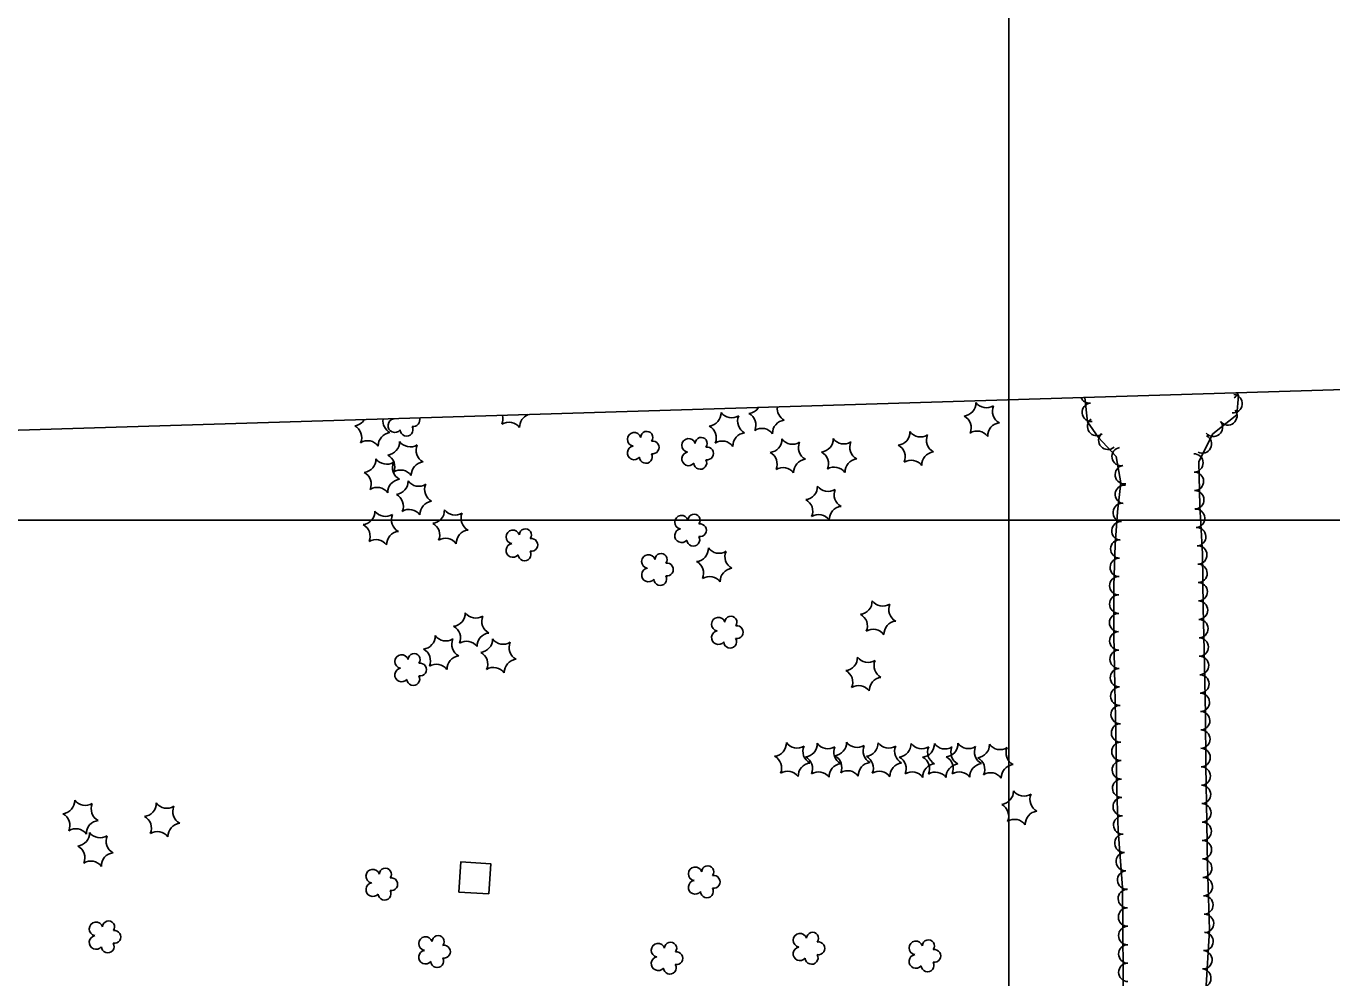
# Model space of a CAD drawing. Extents: x 353423 to 364002, y 127000 to 201942.
# Drawn here: x 361074 to 361640, y 153801 to 154214 of the extents above; entities that cross this region are included whole.
import ezdxf

# ---------------------------------------------------------------- set-up
doc = ezdxf.new("R2010")
doc.units = 0
for name, color, linetype in [('E_FEN_Generic', 7, 'Continuous'), ('E_LAND_TreeLine', 7, 'Continuous'), ('E_RDWY_Gravel', 7, 'Continuous'), ('E_WTR_FlowLine', 7, 'Continuous')]:
    doc.layers.add(name, color=color, linetype=linetype)

msp = doc.modelspace()

# ---------------------------------------------------------------- linework, layer by layer
at = {"layer": 'E_FEN_Generic'}
for points in [[(361533.1, 154053.13), (361534.15, 154042.61), (361538.91, 154035.98), (361546.68, 154027.49), (361548.7, 154016.19), (361547.23, 154003.6), (361546.2, 153989.21), (361545.7, 153971.51), (361545.64, 153950.13), (361546.07, 153927.99), (361546.48, 153907.18), (361546.99, 153882.68), (361547.48, 153865.36), (361549.37, 153840.5), (361549.57, 153821.52), (361549.65, 153803.77), (361549.78, 153791.57)], [(361585.57, 153795.54), (361587.19, 153822.24), (361586.27, 153849.9), (361586.01, 153868.78), (361585.6, 153893.4), (361585.39, 153915.59), (361584.93, 153937.18), (361584.47, 153962.05), (361584.14, 153985.3), (361582.93, 154006.11), (361582.49, 154025.37), (361588.63, 154037.35), (361599.08, 154045.66), (361599.79, 154054.02), (361598.99, 154055.15)]]:
    msp.add_lwpolyline(points, dxfattribs=at)
for centre, radius, start, end in [((361480.05, 154050.8), 5.72, 276.2674, 2.0323), ((361490.39, 154054.39), 5.72, 216.2674, 302.0323), ((361535.05, 154054.74), 4, 204.4531, 275.6881), ((361535.84, 154046.78), 4, 95.7034, 275.6881), ((361597.38, 154050.44), 4, 265.1879, 85.1726), ((361595.64, 154056.27), 4, 305.091, 343.9472), ((361274.8, 154043.91), 5.72, 336.2674, 14.9184), ((361293.42, 154040.34), 5.72, 109.8821, 182.0323), ((361369.44, 154046.45), 5.72, 276.2674, 2.0323), ((361379.78, 154050.04), 5.72, 216.2674, 302.0323), ((361388.06, 154042.88), 5.72, 156.2674, 242.0323), ((361386.65, 154051.95), 5.72, 276.2674, 326.5183), ((361384.59, 154041.2), 5.72, 336.2674, 62.0323), ((361405.27, 154048.38), 5.72, 173.3892, 242.0323), ((361477.99, 154040.05), 5.72, 336.2674, 62.0323), ((361498.67, 154047.23), 5.72, 156.2674, 242.0323), ((361595.14, 154045.2), 4, 218.4959, 38.4805), ((361215.51, 154046.57), 5.72, 276.2674, 328.0039), ((361213.45, 154035.83), 5.72, 336.2674, 62.0323), ((361234.12, 154043.01), 5.72, 172.1496, 242.0323), ((361233.58, 154040.97), 2.97, 99.4798, 320.7136), ((361233.58, 154046.82), 2.97, 256.8987, 260.1038), ((361238.66, 154039.2), 2.78, 182.4506, 30.2236), ((361241.58, 154043.33), 2.78, 259.1277, 19.6638), ((361283.08, 154036.75), 5.72, 36.2674, 122.0323), ((361367.38, 154035.71), 5.72, 336.2674, 62.0323), ((361392.87, 154034.04), 5.72, 36.2674, 122.0323), ((361403.21, 154037.63), 5.72, 96.2674, 182.0323), ((361496.61, 154036.48), 5.72, 96.2674, 182.0323), ((361538.19, 154040.57), 4, 125.6409, 305.6256), ((361588.88, 154040.22), 4, 218.4959, 38.4805), ((361221.72, 154028.67), 5.72, 36.2674, 122.0323), ((361232.06, 154032.26), 5.72, 96.2674, 182.0323), ((361229.86, 154033.86), 5.72, 276.2674, 2.0323), ((361240.2, 154037.45), 5.72, 216.2674, 302.0323), ((361337.45, 154035), 2.97, 17.1306, 260.1038), ((361342.91, 154035.86), 2.61, 321.8358, 179.7684), ((361345.45, 154031.51), 2.78, 259.1277, 100.1387), ((361361.09, 154032.39), 2.97, 17.1306, 260.1038), ((361366.54, 154033.26), 2.61, 321.8358, 179.7684), ((361375.66, 154028.55), 5.72, 36.2674, 122.0323), ((361386, 154032.14), 5.72, 96.2674, 182.0323), ((361395.83, 154034.98), 5.72, 276.2674, 2.0323), ((361406.17, 154038.57), 5.72, 216.2674, 302.0323), ((361414.44, 154031.42), 5.72, 156.2674, 242.0323), ((361418.13, 154035.14), 5.72, 276.2674, 2.0323), ((361428.46, 154038.73), 5.72, 216.2674, 302.0323), ((361436.74, 154031.58), 5.72, 156.2674, 242.0323), ((361451.42, 154038.16), 5.72, 276.2674, 2.0323), ((361461.75, 154041.75), 5.72, 216.2674, 302.0323), ((361470.03, 154034.59), 5.72, 156.2674, 242.0323), ((361486.27, 154032.89), 5.72, 36.2674, 122.0323), ((361543.05, 154034.56), 4, 132.5224, 312.5071), ((361584.03, 154032.95), 4, 242.8889, 62.8735), ((361227.81, 154023.11), 5.72, 336.2674, 62.0323), ((361248.48, 154030.29), 5.72, 156.2674, 242.0323), ((361337.45, 154029.14), 2.97, 99.4798, 320.7136), ((361342.53, 154027.38), 2.78, 182.4506, 30.2236), ((361361.09, 154026.54), 2.97, 99.4798, 320.7136), ((361369.09, 154028.91), 2.78, 259.1277, 100.1387), ((361393.77, 154024.24), 5.72, 336.2674, 62.0323), ((361416.07, 154024.4), 5.72, 336.2674, 62.0323), ((361449.36, 154027.41), 5.72, 336.2674, 62.0323), ((361467.97, 154023.85), 5.72, 96.2674, 182.0323), ((361548.8, 154027.53), 4, 100.1162, 280.1009), ((361580.41, 154024.77), 4, 271.3164, 91.3011), ((361219.64, 154026.34), 5.72, 276.2674, 2.0323), ((361229.98, 154029.93), 5.72, 216.2674, 302.0323), ((361238.26, 154022.77), 5.72, 156.2674, 242.0323), ((361246.42, 154019.54), 5.72, 96.2674, 182.0323), ((361366.16, 154024.78), 2.78, 182.4506, 30.2236), ((361402.05, 154017.08), 5.72, 36.2674, 122.0323), ((361412.38, 154020.67), 5.72, 96.2674, 182.0323), ((361424.34, 154017.24), 5.72, 36.2674, 122.0323), ((361434.68, 154020.83), 5.72, 96.2674, 182.0323), ((361457.64, 154020.26), 5.72, 36.2674, 122.0323), ((361550.21, 154019.66), 4, 100.1162, 280.1009), ((361217.58, 154015.59), 5.72, 336.2674, 62.0323), ((361236.2, 154012.02), 5.72, 96.2674, 182.0323), ((361236.08, 154015.95), 5.72, 36.2674, 122.0323), ((361233.61, 154016.78), 5.72, 276.2674, 2.0323), ((361243.95, 154020.37), 5.72, 216.2674, 302.0323), ((361580.6, 154016.78), 4, 271.3164, 91.3011), ((361225.86, 154008.44), 5.72, 36.2674, 122.0323), ((361231.55, 154006.03), 5.72, 336.2674, 62.0323), ((361252.22, 154013.21), 5.72, 156.2674, 242.0323), ((361411.29, 154014.54), 5.72, 276.2674, 2.0323), ((361421.63, 154018.13), 5.72, 216.2674, 302.0323), ((361429.91, 154010.97), 5.72, 156.2674, 242.0323), ((361550.22, 154011.14), 4, 83.3279, 263.3126), ((361580.78, 154008.79), 4, 271.3164, 91.3011), ((361250.16, 154002.46), 5.72, 96.2674, 182.0323), ((361409.23, 154003.79), 5.72, 336.2674, 62.0323), ((361427.85, 154000.22), 5.72, 96.2674, 182.0323), ((361549.3, 154003.29), 4, 85.9246, 265.9093), ((361219.17, 154003.68), 5.72, 276.2674, 2.0323), ((361229.5, 154007.27), 5.72, 216.2674, 302.0323), ((361237.78, 154000.11), 5.72, 156.2674, 242.0323), ((361239.83, 153998.87), 5.72, 36.2674, 122.0323), ((361249.39, 154004.25), 5.72, 276.2674, 2.0323), ((361259.73, 154007.84), 5.72, 216.2674, 302.0323), ((361268, 154000.68), 5.72, 156.2674, 242.0323), ((361358.02, 153999.05), 2.97, 17.1306, 260.1038), ((361363.48, 153999.92), 2.61, 321.8358, 179.7684), ((361417.51, 153996.64), 5.72, 36.2674, 122.0323), ((361581.15, 154000.73), 4, 273.3362, 93.3209), ((361217.11, 153992.94), 5.72, 336.2674, 62.0323), ((361235.72, 153989.37), 5.72, 96.2674, 182.0323), ((361247.33, 153993.5), 5.72, 336.2674, 62.0323), ((361265.94, 153989.93), 5.72, 96.2674, 182.0323), ((361284.79, 153992.68), 2.97, 17.1306, 260.1038), ((361290.25, 153993.55), 2.61, 321.8358, 179.7684), ((361358.02, 153993.2), 2.97, 99.4798, 320.7136), ((361366.02, 153995.56), 2.78, 259.1277, 100.1387), ((361548.73, 153995.32), 4, 85.9246, 265.9093), ((361581.61, 153992.75), 4, 273.3362, 93.3209), ((361225.39, 153985.78), 5.72, 36.2674, 122.0323), ((361255.61, 153986.35), 5.72, 36.2674, 122.0323), ((361284.79, 153986.83), 2.97, 99.4798, 320.7136), ((361292.79, 153989.2), 2.78, 259.1277, 100.1387), ((361363.1, 153991.43), 2.78, 182.4506, 30.2236), ((361548.24, 153987.43), 4, 88.3995, 268.3842), ((361582.06, 153984.86), 4, 270.8207, 90.8054), ((361289.87, 153985.06), 2.78, 182.4506, 30.2236), ((361343.66, 153982.01), 2.97, 17.1306, 260.1038), ((361349.11, 153982.87), 2.61, 321.8358, 179.7684), ((361363.94, 153987.68), 5.72, 276.2674, 2.0323), ((361374.28, 153991.27), 5.72, 216.2674, 302.0323), ((361382.55, 153984.11), 5.72, 156.2674, 242.0323), ((361548.02, 153979.44), 4, 88.3995, 268.3842), ((361343.65, 153976.15), 2.97, 99.4798, 320.7136), ((361351.65, 153978.52), 2.78, 259.1277, 100.1387), ((361361.88, 153976.93), 5.72, 336.2674, 62.0323), ((361380.5, 153973.37), 5.72, 96.2674, 182.0323), ((361582.17, 153976.87), 4, 270.8207, 90.8054), ((361348.73, 153974.39), 2.78, 182.4506, 30.2236), ((361370.16, 153969.78), 5.72, 36.2674, 122.0323), ((361547.8, 153971.5), 4, 89.8361, 269.8208), ((361582.28, 153968.87), 4, 270.8207, 90.8054), ((361547.77, 153963.51), 4, 89.8361, 269.8208), ((361435.02, 153964.77), 5.72, 276.2674, 2.0323), ((361445.36, 153968.36), 5.72, 216.2674, 302.0323), ((361453.64, 153961.2), 5.72, 156.2674, 242.0323), ((361582.4, 153960.87), 4, 271.0538, 91.0384), ((361258.41, 153959.58), 5.72, 276.2674, 2.0323), ((361268.75, 153963.17), 5.72, 216.2674, 302.0323), ((361277.03, 153956.01), 5.72, 156.2674, 242.0323), ((361374.01, 153954.82), 2.97, 17.1306, 260.1038), ((361379.46, 153955.69), 2.61, 321.8358, 179.7684), ((361432.97, 153954.03), 5.72, 336.2674, 62.0323), ((361451.58, 153950.46), 5.72, 96.2674, 182.0323), ((361547.75, 153955.51), 4, 89.8361, 269.8208), ((361582.55, 153952.88), 4, 271.0538, 91.0384), ((361245.36, 153949.66), 5.72, 276.2674, 2.0323), ((361255.7, 153953.25), 5.72, 216.2674, 302.0323), ((361256.36, 153948.83), 5.72, 336.2674, 62.0323), ((361274.97, 153945.26), 5.72, 96.2674, 182.0323), ((361374, 153948.97), 2.97, 99.4798, 320.7136), ((361382, 153951.33), 2.78, 259.1277, 100.1387), ((361441.24, 153946.87), 5.72, 36.2674, 122.0323), ((361547.78, 153947.56), 4, 91.1231, 271.1078), ((361582.69, 153944.88), 4, 271.0538, 91.0384), ((361243.3, 153938.91), 5.72, 336.2674, 62.0323), ((361263.98, 153946.09), 5.72, 156.2674, 242.0323), ((361264.63, 153941.67), 5.72, 36.2674, 122.0323), ((361270.23, 153948.22), 5.72, 276.2674, 2.0323), ((361280.57, 153951.81), 5.72, 216.2674, 302.0323), ((361288.84, 153944.65), 5.72, 156.2674, 242.0323), ((361379.08, 153947.2), 2.78, 182.4506, 30.2236), ((361547.94, 153939.57), 4, 91.1231, 271.1078), ((361236.51, 153938.6), 2.97, 17.1306, 260.1038), ((361241.96, 153939.47), 2.61, 321.8358, 179.7684), ((361244.51, 153935.11), 2.78, 259.1277, 100.1387), ((361251.58, 153931.75), 5.72, 36.2674, 122.0323), ((361261.92, 153935.34), 5.72, 96.2674, 182.0323), ((361268.17, 153937.47), 5.72, 336.2674, 62.0323), ((361286.78, 153933.9), 5.72, 96.2674, 182.0323), ((361428.65, 153940.36), 5.72, 276.2674, 2.0323), ((361438.99, 153943.95), 5.72, 216.2674, 302.0323), ((361447.26, 153936.79), 5.72, 156.2674, 242.0323), ((361582.84, 153936.88), 4, 271.2384, 91.2231), ((361236.51, 153932.75), 2.97, 99.4798, 320.7136), ((361241.58, 153930.98), 2.78, 182.4506, 30.2236), ((361276.45, 153930.32), 5.72, 36.2674, 122.0323), ((361426.59, 153929.62), 5.72, 336.2674, 62.0323), ((361445.2, 153926.05), 5.72, 96.2674, 182.0323), ((361548.09, 153931.58), 4, 91.1231, 271.1078), ((361583.01, 153928.89), 4, 271.2384, 91.2231), ((361434.87, 153922.46), 5.72, 36.2674, 122.0323), ((361548.25, 153923.59), 4, 91.1441, 271.1288), ((361583.18, 153920.9), 4, 271.2384, 91.2231), ((361548.41, 153915.59), 4, 91.1441, 271.1288), ((361583.32, 153912.93), 4, 270.5526, 90.5373), ((361548.57, 153907.6), 4, 91.1441, 271.1288), ((361397.8, 153903.2), 5.72, 276.2674, 2.0323), ((361408.14, 153906.79), 5.72, 216.2674, 302.0323), ((361423.9, 153903.42), 5.72, 276.2674, 2.0323), ((361434.23, 153907.01), 5.72, 216.2674, 302.0323), ((361437.6, 153903.16), 5.72, 276.2674, 2.0323), ((361447.94, 153906.75), 5.72, 216.2674, 302.0323), ((361548.73, 153899.61), 4, 91.2053, 271.19), ((361583.4, 153904.93), 4, 270.5526, 90.5373), ((361416.41, 153899.63), 5.72, 156.2674, 242.0323), ((361411.19, 153902.91), 5.72, 276.2674, 2.0323), ((361421.53, 153906.5), 5.72, 216.2674, 302.0323), ((361429.8, 153899.34), 5.72, 156.2674, 242.0323), ((361421.84, 153892.68), 5.72, 336.2674, 62.0323), ((361442.51, 153899.85), 5.72, 156.2674, 242.0323), ((361456.22, 153899.6), 5.72, 156.2674, 242.0323), ((361451.9, 153902.86), 5.72, 276.2674, 2.0323), ((361462.24, 153906.45), 5.72, 216.2674, 302.0323), ((361462.02, 153902.8), 5.72, 276.2674, 2.0323), ((361470.52, 153899.29), 5.72, 156.2674, 242.0323), ((361472.35, 153906.39), 5.72, 216.2674, 302.0323), ((361472.25, 153902.94), 5.72, 276.2674, 2.0323), ((361480.63, 153899.23), 5.72, 156.2674, 242.0323), ((361482.59, 153906.53), 5.72, 216.2674, 302.0323), ((361490.87, 153899.37), 5.72, 156.2674, 242.0323), ((361485.95, 153902.53), 5.72, 276.2674, 2.0323), ((361496.28, 153906.12), 5.72, 216.2674, 302.0323), ((361504.56, 153898.96), 5.72, 156.2674, 242.0323), ((361583.48, 153896.94), 4, 270.5526, 90.5373), ((361395.74, 153892.45), 5.72, 336.2674, 62.0323), ((361414.35, 153888.88), 5.72, 96.2674, 182.0323), ((361409.13, 153892.16), 5.72, 336.2674, 62.0323), ((361427.74, 153888.59), 5.72, 96.2674, 182.0323), ((361440.45, 153889.11), 5.72, 96.2674, 182.0323), ((361435.54, 153892.42), 5.72, 336.2674, 62.0323), ((361454.16, 153888.85), 5.72, 96.2674, 182.0323), ((361449.84, 153892.11), 5.72, 336.2674, 62.0323), ((361459.96, 153892.06), 5.72, 336.2674, 62.0323), ((361468.46, 153888.55), 5.72, 96.2674, 182.0323), ((361478.57, 153888.49), 5.72, 96.2674, 182.0323), ((361470.19, 153892.19), 5.72, 336.2674, 62.0323), ((361488.81, 153888.62), 5.72, 96.2674, 182.0323), ((361483.89, 153891.78), 5.72, 336.2674, 62.0323), ((361502.5, 153888.22), 5.72, 96.2674, 182.0323), ((361548.9, 153891.62), 4, 91.2053, 271.19), ((361583.58, 153888.93), 4, 270.9523, 90.937), ((361404.02, 153885.29), 5.72, 36.2674, 122.0323), ((361417.41, 153885), 5.72, 36.2674, 122.0323), ((361430.12, 153885.52), 5.72, 36.2674, 122.0323), ((361443.82, 153885.26), 5.72, 36.2674, 122.0323), ((361458.12, 153884.96), 5.72, 36.2674, 122.0323), ((361468.24, 153884.9), 5.72, 36.2674, 122.0323), ((361478.47, 153885.03), 5.72, 36.2674, 122.0323), ((361492.16, 153884.63), 5.72, 36.2674, 122.0323), ((361549.07, 153883.62), 4, 91.2053, 271.19), ((361496.35, 153882.3), 5.72, 276.2674, 2.0323), ((361506.69, 153885.89), 5.72, 216.2674, 302.0323), ((361514.97, 153878.73), 5.72, 156.2674, 242.0323), ((361583.71, 153880.94), 4, 270.9523, 90.937), ((361088.87, 153878.25), 5.72, 276.2674, 2.0323), ((361099.21, 153881.84), 5.72, 216.2674, 302.0323), ((361107.48, 153874.68), 5.72, 156.2674, 242.0323), ((361124.25, 153877.05), 5.72, 276.2674, 2.0323), ((361134.59, 153880.64), 5.72, 216.2674, 302.0323), ((361142.86, 153873.48), 5.72, 156.2674, 242.0323), ((361494.29, 153871.55), 5.72, 336.2674, 62.0323), ((361549.29, 153875.65), 4, 91.6241, 271.6088), ((361583.85, 153872.94), 4, 270.9523, 90.937), ((361086.81, 153867.51), 5.72, 336.2674, 62.0323), ((361105.42, 153863.94), 5.72, 96.2674, 182.0323), ((361122.19, 153866.31), 5.72, 336.2674, 62.0323), ((361502.57, 153864.4), 5.72, 36.2674, 122.0323), ((361512.91, 153867.98), 5.72, 96.2674, 182.0323), ((361549.51, 153867.66), 4, 91.6241, 271.6088), ((361095.09, 153860.35), 5.72, 36.2674, 122.0323), ((361095.34, 153864.22), 5.72, 276.2674, 2.0323), ((361105.68, 153867.81), 5.72, 216.2674, 302.0323), ((361130.47, 153859.15), 5.72, 36.2674, 122.0323), ((361140.8, 153862.74), 5.72, 96.2674, 182.0323), ((361550, 153859.78), 4, 94.3371, 274.3218), ((361583.97, 153864.96), 4, 270.7876, 90.7723), ((361093.28, 153853.47), 5.72, 336.2674, 62.0323), ((361113.96, 153860.65), 5.72, 156.2674, 242.0323), ((361584.08, 153856.96), 4, 270.7876, 90.7723), ((361111.9, 153849.91), 5.72, 96.2674, 182.0323), ((361550.61, 153851.8), 4, 94.3371, 274.3218), ((361584.2, 153848.93), 4, 271.9207, 91.9054), ((361101.56, 153846.32), 5.72, 36.2674, 122.0323), ((361223.99, 153845.47), 2.97, 17.1306, 260.1038), ((361229.45, 153846.33), 2.61, 321.8358, 179.7684), ((361363.93, 153846.5), 2.97, 17.1306, 260.1038), ((361369.38, 153847.37), 2.61, 321.8358, 179.7684), ((361551.21, 153843.83), 4, 94.3371, 274.3218), ((361223.99, 153839.61), 2.97, 99.4798, 320.7136), ((361231.99, 153841.98), 2.78, 259.1277, 100.1387), ((361363.93, 153840.65), 2.97, 99.4798, 320.7136), ((361371.93, 153843.01), 2.78, 259.1277, 100.1387), ((361584.47, 153840.94), 4, 271.9207, 91.9054), ((361229.07, 153837.85), 2.78, 182.4506, 30.2236), ((361369, 153838.88), 2.78, 182.4506, 30.2236), ((361551.51, 153835.71), 4, 90.6267, 270.6114), ((361584.74, 153832.95), 4, 271.9207, 91.9054), ((361551.6, 153827.72), 4, 90.6267, 270.6114), ((361103.87, 153822.59), 2.97, 17.1306, 260.1038), ((361109.32, 153823.46), 2.61, 321.8358, 179.7684), ((361585, 153824.96), 4, 271.9207, 91.9054), ((361103.86, 153816.74), 2.97, 99.4798, 320.7136), ((361111.86, 153819.11), 2.78, 259.1277, 100.1387), ((361246.88, 153816.21), 2.97, 17.1306, 260.1038), ((361252.33, 153817.07), 2.61, 321.8358, 179.7684), ((361409.42, 153817.65), 2.97, 17.1306, 260.1038), ((361414.87, 153818.52), 2.61, 321.8358, 179.7684), ((361551.67, 153819.71), 4, 90.2658, 270.2505), ((361584.79, 153817.17), 4, 266.5328, 86.5174), ((361108.94, 153814.98), 2.78, 182.4506, 30.2236), ((361246.88, 153810.35), 2.97, 99.4798, 320.7136), ((361254.88, 153812.72), 2.78, 259.1277, 100.1387), ((361347.83, 153813.35), 2.97, 17.1306, 260.1038), ((361353.28, 153814.22), 2.61, 321.8358, 179.7684), ((361355.82, 153809.86), 2.78, 259.1277, 100.1387), ((361409.41, 153811.8), 2.97, 99.4798, 320.7136), ((361417.41, 153814.16), 2.78, 259.1277, 100.1387), ((361459.73, 153814.35), 2.97, 17.1306, 260.1038), ((361465.18, 153815.22), 2.61, 321.8358, 179.7684), ((361467.73, 153810.87), 2.78, 259.1277, 100.1387), ((361551.71, 153811.72), 4, 90.2658, 270.2505), ((361584.3, 153809.19), 4, 266.5328, 86.5174), ((361251.95, 153808.59), 2.78, 182.4506, 30.2236), ((361347.82, 153807.5), 2.97, 99.4798, 320.7136), ((361352.9, 153805.73), 2.78, 182.4506, 30.2236), ((361414.49, 153810.03), 2.78, 182.4506, 30.2236), ((361459.73, 153808.5), 2.97, 99.4798, 320.7136), ((361464.8, 153806.73), 2.78, 182.4506, 30.2236), ((361551.74, 153803.73), 4, 90.5945, 270.5792), ((361583.82, 153801.21), 4, 266.5328, 86.5174)]:
    msp.add_arc(centre, radius, start, end, dxfattribs=at)
at = {"layer": 'E_LAND_TreeLine'}
for p, q in [((361500, 152500), (361500, 155000)), ((359000, 154000), (362500, 154000))]:
    msp.add_line(p, q, dxfattribs=at)
at = {"layer": 'E_RDWY_Gravel'}
msp.add_lwpolyline([(361459.32, 152809.18), (362299.86, 153158.83), (362244.86, 154074.96), (360626.65, 154025.33), (360594.88, 154683.26)], dxfattribs=at)
at = {"layer": 'E_WTR_FlowLine'}
msp.add_lwpolyline([(361274.36, 153837.76), (361275.16, 153850.83), (361262.16, 153851.63), (361261.35, 153838.55)], close=True, dxfattribs=at)

doc.saveas('drawing.dxf')
